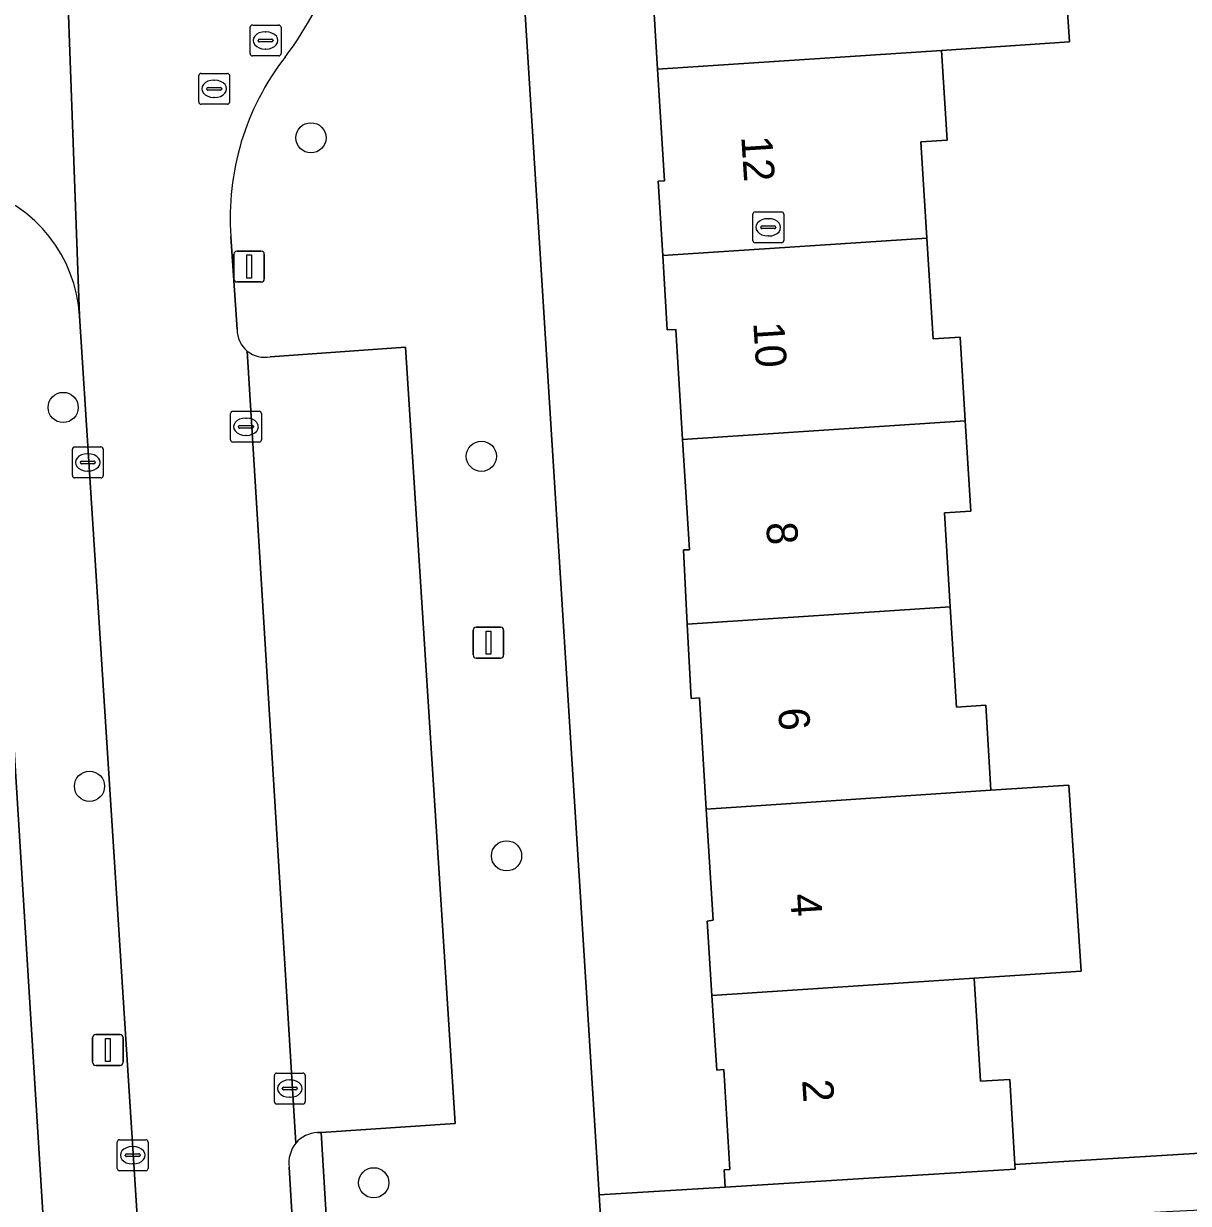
# Model space of a CAD drawing. Extents: x 159680 to 160786, y 387323 to 388340.
# Drawn here: x 160678.44 to 160716.17, y 387819.33 to 387857.53 of the extents above; entities that cross this region are included whole.
import ezdxf

# ---------------------------------------------------------------- set-up
doc = ezdxf.new("R2010")
doc.units = 0
for name, color, linetype in [('IMGEO_Boom', 7, 'Continuous'), ('IMGEO_Erf', 7, 'Continuous'), ('IMGEO_Kolk', 7, 'Continuous'), ('IMGEO_Lichtmast', 7, 'Continuous'), ('IMGEO_Pand', 7, 'Continuous'), ('IMGEO_Pand_nummerreeks', 7, 'Continuous'), ('IMGEO_Parkeervlak_open', 7, 'Continuous'), ('IMGEO_Rijbaan_lokaal_open', 7, 'Continuous'), ('IMGEO_Rioolput', 7, 'Continuous'), ('IMGEO_Voetpad_open', 7, 'Continuous')]:
    doc.layers.add(name, color=color, linetype=linetype)

msp = doc.modelspace()

# ---------------------------------------------------------------- linework, layer by layer
at = {"layer": 'IMGEO_Boom'}
for centre in [(160687.749, 387853.828), (160679.724, 387845.098), (160693.269, 387843.516), (160680.577, 387832.833), (160694.084, 387830.582), (160689.783, 387819.996)]:
    msp.add_circle(centre, 0.489, dxfattribs=at)
at = {"layer": 'IMGEO_Erf'}
for points in [[(160694.256, 387864.714), (160697.079, 387819.603), (160701.169, 387819.859), (160701.135, 387820.412), (160701.318, 387820.424), (160701.118, 387823.659), (160700.889, 387823.645), (160700.734, 387826.055), (160700.579, 387828.466), (160700.774, 387828.495), (160700.551, 387832.095), (160700.329, 387835.694), (160700.065, 387835.68), (160699.938, 387838.082), (160699.81, 387840.487), (160700.004, 387840.489), (160699.786, 387844.058), (160699.569, 387847.623), (160699.29, 387847.606), (160699.141, 387850.015), (160698.992, 387852.426), (160699.199, 387852.438), (160698.976, 387856.045), (160698.754, 387859.648)], [(160711.918, 387862.903), (160712.312, 387856.931), (160708.172, 387856.656), (160708.352, 387853.749), (160707.502, 387853.696), (160707.694, 387850.583), (160707.896, 387847.315), (160708.774, 387847.369), (160708.941, 387844.666), (160709.121, 387841.738), (160708.265, 387841.685), (160708.453, 387838.647), (160708.654, 387835.395), (160709.603, 387835.454), (160709.772, 387832.708), (160712.294, 387832.873), (160712.694, 387826.849), (160709.23, 387826.619), (160709.436, 387823.282), (160710.379, 387823.34), (160710.549, 387820.583), (160722.713, 387821.334)], [(160680.528, 387795.487), (160677.336, 387846.743)]]:
    msp.add_lwpolyline(points, dxfattribs=at)
at = {"layer": 'IMGEO_Kolk'}
for p, q in [((160702.134, 387851.43), (160702.986, 387851.43)), ((160702.059, 387850.504), (160702.059, 387851.356)), ((160702.547, 387851.21), (160702.572, 387851.21)), ((160703.06, 387851.356), (160703.06, 387850.504)), ((160702.318, 387850.924), (160702.318, 387850.936)), ((160702.756, 387850.887), (160702.358, 387850.887)), ((160702.361, 387850.973), (160702.759, 387850.973)), ((160702.57, 387850.65), (160702.545, 387850.65)), ((160702.802, 387850.936), (160702.802, 387850.924)), ((160702.986, 387850.43), (160702.134, 387850.43)), ((160685.144, 387844.048), (160685.144, 387844.9)), ((160685.219, 387844.974), (160686.071, 387844.974)), ((160686.145, 387844.9), (160686.145, 387844.048)), ((160685.446, 387844.517), (160685.844, 387844.517)), ((160685.632, 387844.754), (160685.657, 387844.754)), ((160685.403, 387844.468), (160685.403, 387844.48)), ((160685.841, 387844.431), (160685.443, 387844.431)), ((160685.655, 387844.194), (160685.63, 387844.194)), ((160685.887, 387844.48), (160685.887, 387844.468)), ((160680.096, 387843.818), (160680.948, 387843.818)), ((160686.071, 387843.974), (160685.219, 387843.974)), ((160680.021, 387842.892), (160680.021, 387843.744)), ((160680.509, 387843.598), (160680.534, 387843.598)), ((160681.022, 387843.744), (160681.022, 387842.892)), ((160680.28, 387843.312), (160680.28, 387843.324)), ((160680.718, 387843.275), (160680.32, 387843.275)), ((160680.323, 387843.361), (160680.721, 387843.361)), ((160680.532, 387843.038), (160680.507, 387843.038)), ((160680.764, 387843.324), (160680.764, 387843.312)), ((160680.948, 387842.818), (160680.096, 387842.818)), ((160686.638, 387823.546), (160687.49, 387823.546)), ((160686.563, 387822.62), (160686.563, 387823.472)), ((160687.051, 387823.326), (160687.076, 387823.326)), ((160687.564, 387823.472), (160687.564, 387822.62)), ((160686.822, 387823.04), (160686.822, 387823.052)), ((160687.26, 387823.003), (160686.862, 387823.003)), ((160686.865, 387823.089), (160687.263, 387823.089)), ((160687.074, 387822.766), (160687.049, 387822.766)), ((160687.306, 387823.052), (160687.306, 387823.04)), ((160687.49, 387822.546), (160686.638, 387822.546)), ((160681.476, 387820.462), (160681.476, 387821.314)), ((160681.551, 387821.388), (160682.403, 387821.388)), ((160682.477, 387821.314), (160682.477, 387820.462)), ((160681.735, 387820.882), (160681.735, 387820.894)), ((160682.173, 387820.845), (160681.775, 387820.845)), ((160681.778, 387820.931), (160682.176, 387820.931)), ((160681.964, 387821.168), (160681.989, 387821.168)), ((160682.219, 387820.894), (160682.219, 387820.882)), ((160681.987, 387820.608), (160681.962, 387820.608)), ((160682.403, 387820.388), (160681.551, 387820.388))]:
    msp.add_line(p, q, dxfattribs=at)
for points in [[(160702.134, 387851.43), (160702.986, 387851.43)], [(160702.059, 387850.504), (160702.059, 387851.356)], [(160703.06, 387851.356), (160703.06, 387850.504)], [(160702.986, 387850.43), (160702.134, 387850.43)], [(160685.144, 387844.048), (160685.144, 387844.9)], [(160685.219, 387844.974), (160686.071, 387844.974)], [(160686.145, 387844.9), (160686.145, 387844.048)], [(160680.096, 387843.818), (160680.948, 387843.818)], [(160686.071, 387843.974), (160685.219, 387843.974)], [(160680.021, 387842.892), (160680.021, 387843.744)], [(160681.022, 387843.744), (160681.022, 387842.892)], [(160680.948, 387842.818), (160680.096, 387842.818)], [(160686.638, 387823.546), (160687.49, 387823.546)], [(160686.563, 387822.62), (160686.563, 387823.472)], [(160687.564, 387823.472), (160687.564, 387822.62)], [(160687.49, 387822.546), (160686.638, 387822.546)], [(160681.476, 387820.462), (160681.476, 387821.314)], [(160681.551, 387821.388), (160682.403, 387821.388)], [(160682.477, 387821.314), (160682.477, 387820.462)], [(160682.403, 387820.388), (160681.551, 387820.388)]]:
    msp.add_lwpolyline(points, dxfattribs=at)
for centre, radius, start, end in [((160702.136, 387851.354), 0.0765, 91.552, 178.448), ((160702.136, 387851.354), 0.0765, 91.552, 178.448), ((160702.984, 387851.354), 0.0765, 1.552, 88.448), ((160702.984, 387851.354), 0.0765, 1.552, 88.448), ((160702.358, 387850.933), 0.0403, 85.8775, 175.7526), ((160702.355, 387850.923), 0.0366, 178.938, 274.7102), ((160702.759, 387850.93), 0.043, 264.8664, 352.4533), ((160702.763, 387850.935), 0.0386, 1.7309, 96.639), ((160702.136, 387850.506), 0.0765, 181.552, 268.448), ((160702.136, 387850.506), 0.0765, 181.552, 268.448), ((160702.984, 387850.506), 0.0765, 271.552, 358.448), ((160702.984, 387850.506), 0.0765, 271.552, 358.448), ((160685.221, 387844.898), 0.0765, 91.552, 178.448), ((160685.221, 387844.898), 0.0765, 91.552, 178.448), ((160686.069, 387844.898), 0.0765, 1.552, 88.448), ((160686.069, 387844.898), 0.0765, 1.552, 88.448), ((160685.443, 387844.477), 0.0403, 85.8775, 175.7526), ((160685.848, 387844.479), 0.0386, 1.7309, 96.639), ((160685.44, 387844.467), 0.0366, 178.938, 274.7102), ((160685.844, 387844.474), 0.043, 264.8664, 352.4533), ((160680.098, 387843.742), 0.0765, 91.552, 178.448), ((160680.098, 387843.742), 0.0765, 91.552, 178.448), ((160680.946, 387843.742), 0.0765, 1.552, 88.448), ((160680.946, 387843.742), 0.0765, 1.552, 88.448), ((160685.221, 387844.05), 0.0765, 181.552, 268.448), ((160685.221, 387844.05), 0.0765, 181.552, 268.448), ((160686.069, 387844.05), 0.0765, 271.552, 358.448), ((160686.069, 387844.05), 0.0765, 271.552, 358.448), ((160680.32, 387843.321), 0.0403, 85.8775, 175.7526), ((160680.317, 387843.311), 0.0366, 178.938, 274.7102), ((160680.721, 387843.318), 0.043, 264.8664, 352.4533), ((160680.725, 387843.323), 0.0386, 1.7309, 96.639), ((160680.098, 387842.894), 0.0765, 181.552, 268.448), ((160680.098, 387842.894), 0.0765, 181.552, 268.448), ((160680.946, 387842.894), 0.0765, 271.552, 358.448), ((160680.946, 387842.894), 0.0765, 271.552, 358.448), ((160686.64, 387823.47), 0.0765, 91.552, 178.448), ((160686.64, 387823.47), 0.0765, 91.552, 178.448), ((160687.488, 387823.47), 0.0765, 1.552, 88.448), ((160687.488, 387823.47), 0.0765, 1.552, 88.448), ((160686.862, 387823.049), 0.0403, 85.8775, 175.7526), ((160686.859, 387823.039), 0.0366, 178.938, 274.7102), ((160687.263, 387823.046), 0.043, 264.8664, 352.4533), ((160687.267, 387823.051), 0.0386, 1.7309, 96.639), ((160686.64, 387822.622), 0.0765, 181.552, 268.448), ((160686.64, 387822.622), 0.0765, 181.552, 268.448), ((160687.488, 387822.622), 0.0765, 271.552, 358.448), ((160687.488, 387822.622), 0.0765, 271.552, 358.448), ((160681.553, 387821.312), 0.0765, 91.552, 178.448), ((160681.553, 387821.312), 0.0765, 91.552, 178.448), ((160682.401, 387821.312), 0.0765, 1.552, 88.448), ((160682.401, 387821.312), 0.0765, 1.552, 88.448), ((160681.775, 387820.891), 0.0403, 85.8775, 175.7526), ((160681.772, 387820.881), 0.0366, 178.938, 274.7102), ((160682.176, 387820.888), 0.043, 264.8664, 352.4533), ((160682.18, 387820.893), 0.0386, 1.7309, 96.639), ((160681.553, 387820.464), 0.0765, 181.552, 268.448), ((160681.553, 387820.464), 0.0765, 181.552, 268.448), ((160682.401, 387820.464), 0.0765, 271.552, 358.448), ((160682.401, 387820.464), 0.0765, 271.552, 358.448)]:
    msp.add_arc(centre, radius, start, end, dxfattribs=at)
for centre, major_axis, ratio, start_param, end_param in [((160702.546, 387850.93), (-0.387, 0.002), 0.722429, 4.712389, 7.853982), ((160702.571, 387850.93), (-0.39, 0.002), 0.717154, 1.570796, 4.712389), ((160685.631, 387844.474), (-0.387, 0.002), 0.722429, 4.712389, 7.853982), ((160685.656, 387844.474), (-0.39, 0.002), 0.717154, 1.570796, 4.712389), ((160680.508, 387843.318), (-0.387, 0.002), 0.722429, 4.712389, 7.853982), ((160680.533, 387843.318), (-0.39, 0.002), 0.717154, 1.570796, 4.712389), ((160687.05, 387823.046), (-0.387, 0.002), 0.722429, 4.712389, 7.853982), ((160687.075, 387823.046), (-0.39, 0.002), 0.717154, 1.570796, 4.712389), ((160681.963, 387820.888), (-0.387, 0.002), 0.722429, 4.712389, 7.853982), ((160681.988, 387820.888), (-0.39, 0.002), 0.717154, 1.570796, 4.712389)]:
    msp.add_ellipse(centre, major_axis=major_axis, ratio=ratio, start_param=start_param, end_param=end_param, dxfattribs=at)
at = {"layer": 'IMGEO_Lichtmast'}
for p, q in [((160685.249, 387849.26), (160685.249, 387850.06)), ((160685.249, 387850.06), (160685.249, 387849.26)), ((160685.349, 387850.16), (160686.139, 387850.16)), ((160686.139, 387850.16), (160685.349, 387850.16)), ((160686.239, 387850.06), (160686.239, 387849.26)), ((160686.239, 387849.26), (160686.239, 387850.06)), ((160686.139, 387849.16), (160685.349, 387849.16)), ((160685.349, 387849.16), (160686.139, 387849.16)), ((160693, 387837.084), (160693, 387837.884)), ((160693, 387837.884), (160693, 387837.084)), ((160693.1, 387837.984), (160693.89, 387837.984)), ((160693.89, 387837.984), (160693.1, 387837.984)), ((160693.99, 387837.884), (160693.99, 387837.084)), ((160693.99, 387837.084), (160693.99, 387837.884)), ((160693.89, 387836.984), (160693.1, 387836.984)), ((160693.1, 387836.984), (160693.89, 387836.984)), ((160680.677, 387823.897), (160680.677, 387824.697)), ((160680.677, 387824.697), (160680.677, 387823.897)), ((160680.777, 387824.797), (160681.567, 387824.797)), ((160681.567, 387824.797), (160680.777, 387824.797)), ((160681.667, 387824.697), (160681.667, 387823.897)), ((160681.667, 387823.897), (160681.667, 387824.697)), ((160681.567, 387823.797), (160680.777, 387823.797)), ((160680.777, 387823.797), (160681.567, 387823.797))]:
    msp.add_line(p, q, dxfattribs=at)
for points in [[(160685.669, 387850.035), (160685.819, 387850.035), (160685.819, 387849.285), (160685.669, 387849.285), (160685.669, 387850.035)], [(160693.42, 387837.859), (160693.57, 387837.859), (160693.57, 387837.109), (160693.42, 387837.109), (160693.42, 387837.859)], [(160681.097, 387824.672), (160681.247, 387824.672), (160681.247, 387823.922), (160681.097, 387823.922), (160681.097, 387824.672)]]:
    msp.add_lwpolyline(points, dxfattribs=at)
for centre, start, end in [((160685.349, 387850.06), 90, 180), ((160685.349, 387850.06), 90, 180), ((160686.139, 387850.06), 0, 90), ((160686.139, 387850.06), 360, 90), ((160685.349, 387849.26), 180, 270), ((160685.349, 387849.26), 180, 270), ((160686.139, 387849.26), 270, 0), ((160686.139, 387849.26), 270, 0), ((160693.1, 387837.884), 90, 180), ((160693.1, 387837.884), 90, 180), ((160693.89, 387837.884), 0, 90), ((160693.89, 387837.884), 360, 90), ((160693.1, 387837.084), 180, 270), ((160693.1, 387837.084), 180, 270), ((160693.89, 387837.084), 270, 0), ((160693.89, 387837.084), 270, 0), ((160680.777, 387824.697), 90, 180), ((160680.777, 387824.697), 90, 180), ((160681.567, 387824.697), 0, 90), ((160681.567, 387824.697), 360, 90), ((160680.777, 387823.897), 180, 270), ((160680.777, 387823.897), 180, 270), ((160681.567, 387823.897), 270, 0), ((160681.567, 387823.897), 270, 0)]:
    msp.add_arc(centre, 0.1, start, end, dxfattribs=at)
at = {"layer": 'IMGEO_Pand'}
for points in [[(160706.928, 387862.572), (160698.314, 387862), (160698.461, 387859.63), (160698.754, 387859.648), (160698.976, 387856.045), (160708.172, 387856.656), (160712.312, 387856.931), (160711.918, 387862.903)], [(160698.976, 387856.045), (160699.199, 387852.438), (160698.992, 387852.426), (160699.141, 387850.015), (160707.694, 387850.583), (160707.502, 387853.696), (160708.352, 387853.749), (160708.172, 387856.656)], [(160708.941, 387844.666), (160708.774, 387847.369), (160707.896, 387847.315), (160707.694, 387850.583), (160699.141, 387850.015), (160699.29, 387847.606), (160699.569, 387847.623), (160699.786, 387844.058)], [(160699.786, 387844.058), (160700.004, 387840.489), (160699.81, 387840.487), (160699.938, 387838.082), (160708.453, 387838.647), (160708.265, 387841.685), (160709.121, 387841.738), (160708.941, 387844.666)], [(160709.772, 387832.708), (160709.603, 387835.454), (160708.654, 387835.395), (160708.453, 387838.647), (160699.938, 387838.082), (160700.065, 387835.68), (160700.329, 387835.694), (160700.551, 387832.095)], [(160709.772, 387832.708), (160700.551, 387832.095), (160700.774, 387828.495), (160700.579, 387828.466), (160700.734, 387826.055), (160709.23, 387826.619), (160712.694, 387826.849), (160712.294, 387832.873)], [(160710.379, 387823.34), (160709.436, 387823.282), (160709.23, 387826.619), (160700.734, 387826.055), (160700.889, 387823.645), (160701.118, 387823.659), (160701.318, 387820.424), (160701.135, 387820.412), (160701.169, 387819.859), (160706.16, 387820.167), (160710.558, 387820.439), (160710.549, 387820.583)]]:
    msp.add_lwpolyline(points, close=True, dxfattribs=at)
at = {"layer": 'IMGEO_Parkeervlak_open'}
for points in [[(160685.684, 387846.924), (160687.26, 387821.275)], [(160687.961, 387821.622), (160688.085, 387821.621), (160692.42, 387821.91), (160690.811, 387847.054), (160686.427, 387846.741)]]:
    msp.add_lwpolyline(points, dxfattribs=at)
for centre, radius, start, end in [((160686.249, 387847.617), 0.894, 230.8329, 281.4941), ((160688.001, 387820.66), 0.963, 92.3831, 140.2884)]:
    msp.add_arc(centre, radius, start, end, dxfattribs=at)
at = {"layer": 'IMGEO_Rijbaan_lokaal_open'}
for points in [[(160680.254, 387848.063), (160679.88, 387858.402)], [(160679.88, 387858.402), (160680.254, 387848.063), (160683.558, 387796.507), (160688.528, 387796.782), (160688.459, 387797.869), (160687.157, 387818.49), (160687.047, 387820.506)], [(160685.355, 387847.624), (160685.153, 387850.628)], [(160687.26, 387821.275), (160685.684, 387846.924)]]:
    msp.add_lwpolyline(points, dxfattribs=at)
for centre, radius, start, end in [((160678.226, 387863.045), 10.911, 322.7402, 1.0926), ((160693.616, 387851.24), 8.485, 142.2153, 184.1385), ((160675.66, 387847.782), 4.602, 3.4971, 73.0625), ((160686.252, 387847.618), 0.897, 179.6229, 230.7242), ((160688.009, 387820.653), 0.974, 140.3238, 188.7125)]:
    msp.add_arc(centre, radius, start, end, dxfattribs=at)
at = {"layer": 'IMGEO_Rioolput'}
for p, q in [((160685.778, 387856.554), (160685.778, 387857.406)), ((160685.853, 387857.48), (160686.705, 387857.48)), ((160686.266, 387857.26), (160686.291, 387857.26)), ((160686.779, 387857.406), (160686.779, 387856.554)), ((160686.037, 387856.974), (160686.037, 387856.986)), ((160686.475, 387856.937), (160686.077, 387856.937)), ((160686.08, 387857.023), (160686.478, 387857.023)), ((160686.521, 387856.986), (160686.521, 387856.974)), ((160686.705, 387856.48), (160685.853, 387856.48)), ((160686.289, 387856.7), (160686.264, 387856.7)), ((160684.115, 387854.988), (160684.115, 387855.84)), ((160684.19, 387855.914), (160685.042, 387855.914)), ((160684.603, 387855.694), (160684.628, 387855.694)), ((160685.116, 387855.84), (160685.116, 387854.988)), ((160684.374, 387855.408), (160684.374, 387855.42)), ((160684.812, 387855.371), (160684.414, 387855.371)), ((160684.417, 387855.457), (160684.815, 387855.457)), ((160684.858, 387855.42), (160684.858, 387855.408)), ((160685.042, 387854.914), (160684.19, 387854.914)), ((160684.626, 387855.134), (160684.601, 387855.134))]:
    msp.add_line(p, q, dxfattribs=at)
for points in [[(160685.778, 387856.554), (160685.778, 387857.406)], [(160685.853, 387857.48), (160686.705, 387857.48)], [(160686.779, 387857.406), (160686.779, 387856.554)], [(160686.705, 387856.48), (160685.853, 387856.48)], [(160684.115, 387854.988), (160684.115, 387855.84)], [(160684.19, 387855.914), (160685.042, 387855.914)], [(160685.116, 387855.84), (160685.116, 387854.988)], [(160685.042, 387854.914), (160684.19, 387854.914)]]:
    msp.add_lwpolyline(points, dxfattribs=at)
for centre, radius, start, end in [((160685.855, 387857.404), 0.0765, 91.552, 178.448), ((160685.855, 387857.404), 0.0765, 91.552, 178.448), ((160686.703, 387857.404), 0.0765, 1.552, 88.448), ((160686.703, 387857.404), 0.0765, 1.552, 88.448), ((160686.077, 387856.983), 0.0403, 85.8775, 175.7526), ((160686.074, 387856.973), 0.0366, 178.938, 274.7102), ((160686.478, 387856.98), 0.043, 264.8664, 352.4533), ((160686.482, 387856.985), 0.0386, 1.7309, 96.639), ((160685.855, 387856.556), 0.0765, 181.552, 268.448), ((160685.855, 387856.556), 0.0765, 181.552, 268.448), ((160686.703, 387856.556), 0.0765, 271.552, 358.448), ((160686.703, 387856.556), 0.0765, 271.552, 358.448), ((160684.192, 387855.838), 0.0765, 91.552, 178.448), ((160684.192, 387855.838), 0.0765, 91.552, 178.448), ((160685.04, 387855.838), 0.0765, 1.552, 88.448), ((160685.04, 387855.838), 0.0765, 1.552, 88.448), ((160684.414, 387855.417), 0.0403, 85.8775, 175.7526), ((160684.411, 387855.407), 0.0366, 178.938, 274.7102), ((160684.815, 387855.414), 0.043, 264.8664, 352.4533), ((160684.819, 387855.419), 0.0386, 1.7309, 96.639), ((160684.192, 387854.99), 0.0765, 181.552, 268.448), ((160684.192, 387854.99), 0.0765, 181.552, 268.448), ((160685.04, 387854.99), 0.0765, 271.552, 358.448), ((160685.04, 387854.99), 0.0765, 271.552, 358.448)]:
    msp.add_arc(centre, radius, start, end, dxfattribs=at)
for centre, major_axis, ratio, start_param, end_param in [((160686.265, 387856.98), (-0.387, 0.002), 0.722429, 4.712389, 7.853982), ((160686.29, 387856.98), (-0.39, 0.002), 0.717154, 1.570796, 4.712389), ((160684.602, 387855.414), (-0.387, 0.002), 0.722429, 4.712389, 7.853982), ((160684.627, 387855.414), (-0.39, 0.002), 0.717154, 1.570796, 4.712389)]:
    msp.add_ellipse(centre, major_axis=major_axis, ratio=ratio, start_param=start_param, end_param=end_param, dxfattribs=at)
at = {"layer": 'IMGEO_Voetpad_open'}
for points in [[(160691.462, 387796.138), (160691.351, 387798.416), (160690.141, 387817.737), (160693.333, 387817.782), (160697.177, 387818.032), (160697.079, 387819.603), (160694.256, 387864.714), (160693.289, 387879.776), (160693.243, 387880.499), (160693.194, 387881.268), (160689.336, 387941.35), (160689.334, 387941.374), (160689.287, 387942.133), (160689.241, 387942.874), (160687.271, 387974.449), (160682.747, 387974.197), (160677.871, 387973.896)], [(160677.001, 387852.185), (160677.336, 387846.743), (160680.528, 387795.487)], [(160685.153, 387850.628), (160685.355, 387847.624)], [(160683.621, 387794.748), (160683.558, 387796.507), (160680.254, 387848.063)], [(160686.427, 387846.741), (160690.811, 387847.054), (160692.42, 387821.91), (160688.085, 387821.621), (160688.264, 387818.58), (160689.568, 387797.914), (160688.459, 387797.869), (160688.528, 387796.782), (160688.745, 387794.005), (160693.594, 387794.271)], [(160687.047, 387820.506), (160687.157, 387818.49), (160688.264, 387818.58), (160688.085, 387821.621), (160687.961, 387821.622)], [(160722.713, 387821.334), (160710.549, 387820.583), (160710.558, 387820.439), (160706.16, 387820.167), (160701.169, 387819.859), (160697.079, 387819.603), (160697.177, 387818.032), (160698.501, 387818.118), (160703.324, 387818.431), (160706.417, 387818.584), (160711.012, 387818.827), (160715.663, 387819.073), (160717.264, 387819.15)]]:
    msp.add_lwpolyline(points, dxfattribs=at)
for centre, radius, start, end in [((160678.226, 387863.045), 10.911, 322.7402, 1.0926), ((160693.616, 387851.24), 8.485, 142.2153, 184.1385), ((160675.66, 387847.782), 4.602, 3.4971, 73.0625), ((160686.252, 387847.618), 0.897, 179.6229, 230.7242), ((160686.249, 387847.617), 0.894, 230.8329, 281.4941), ((160688.001, 387820.66), 0.963, 92.3831, 140.2884), ((160688.009, 387820.653), 0.974, 140.3238, 188.7125)]:
    msp.add_arc(centre, radius, start, end, dxfattribs=at)

# ---------------------------------------------------------------- texts
at = {"layer": 'IMGEO_Pand_nummerreeks'}
for s, rotation, p in [('12', 273.6917, (160701.684, 387853.864)), ('10', 273.6917, (160702.073, 387847.841)), ('8', 273.6917, (160702.49, 387841.363)), ('6', 273.6917, (160702.879, 387835.35)), ('4', 273.6896, (160703.268, 387829.333)), ('2', 273.6896, (160703.656, 387823.318))]:
    msp.add_text(s, height=1, rotation=rotation, dxfattribs=at).set_placement(p)

doc.saveas('drawing.dxf')
